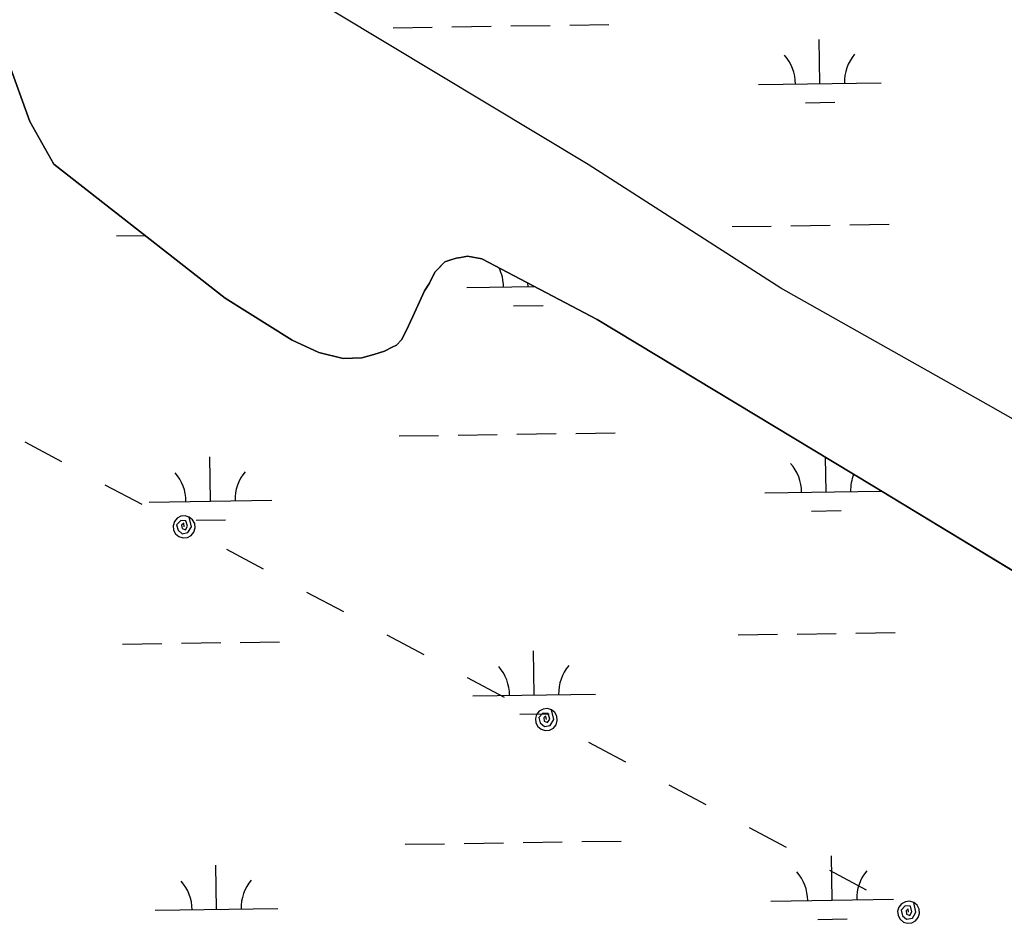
# Model space of a CAD drawing. Extents: x 3807117 to 3845308, y 337856 to 363736.
# Drawn here: x 3829157 to 3829959, y 354265 to 355001 of the extents above; entities that cross this region are included whole.
import ezdxf

# ---------------------------------------------------------------- set-up
doc = ezdxf.new("R2010")
doc.units = 0
for name, color, linetype in [('V-TOPO-SHOR', 7, 'Continuous'), ('V-UTIL-LINE', 7, 'Continuous'), ('V-WETL-SWMP', 7, 'Continuous')]:
    doc.layers.add(name, color=color, linetype=linetype)

msp = doc.modelspace()

# ---------------------------------------------------------------- linework, layer by layer
at = {"layer": 'V-TOPO-SHOR'}
for points in [[(3830542.84, 354355.65), (3830528.78, 354357.4), (3830498.41, 354368.66), (3830418.52, 354410.99), (3830292.22, 354484.98), (3830119.54, 354589.09), (3829946.47, 354687.47), (3829777.1, 354782.82), (3829620.08, 354883.63), (3829414.77, 355006.73), (3829209.46, 355130.34), (3828961.49, 355280)], [(3829147.03, 354968.14), (3829164.79, 354918.64), (3829184.29, 354883.73), (3829323.99, 354774.61), (3829378.82, 354740.51), (3829400.47, 354730.36), (3829420.31, 354725.61), (3829435.36, 354725.96), (3829445.16, 354728.77), (3829453.92, 354731.57), (3829460.08, 354734.82), (3829463.68, 354736.46), (3829467.74, 354740.71), (3829471.73, 354748.07), (3829477.18, 354759.62), (3829486.57, 354780.6), (3829490.58, 354786.92), (3829495.05, 354795.85), (3829497.08, 354797.97), (3829503.17, 354804.34), (3829507.29, 354805.48), (3829512.45, 354807.15), (3829516.07, 354807.75), (3829521.76, 354808.92), (3829533.23, 354806.58), (3829627.3, 354757.3), (3829852.1, 354621.67), (3830024.79, 354517.05)]]:
    msp.add_lwpolyline(points, dxfattribs=at)
at = {"layer": 'V-UTIL-LINE'}
for points in [[(3829160.64, 354657.46), (3829190.7, 354641.47)], [(3829226.07, 354622.67), (3829256.13, 354606.68)], [(3829290.61, 354588.35), (3829290.27, 354591.21), (3829288.54, 354589.66), (3829288.93, 354586.94), (3829291.65, 354585.86), (3829293.38, 354588.78), (3829292.12, 354593.3), (3829287.86, 354593.55), (3829284.52, 354590.02), (3829285.64, 354585.58), (3829289.03, 354582.67), (3829293.76, 354583.64), (3829296.62, 354588.34), (3829294.83, 354596.3), (3829291.47, 354597.31), (3829287.98, 354596.96), (3829284.88, 354595.29), (3829282.66, 354592.58), (3829281.65, 354589.21), (3829282, 354585.72), (3829283.66, 354582.62), (3829286.38, 354580.4), (3829289.75, 354579.39), (3829293.24, 354579.74), (3829296.33, 354581.41), (3829298.56, 354584.12), (3829299.57, 354587.49), (3829299.22, 354590.98), (3829297.55, 354594.08), (3829294.83, 354596.3)], [(3829325.09, 354570.02), (3829355.15, 354554.03)], [(3829390.51, 354535.23), (3829420.57, 354519.24)], [(3829455.94, 354500.44), (3829486, 354484.45)], [(3829521.36, 354465.65), (3829551.42, 354449.66)], [(3829585.9, 354431.33), (3829585.57, 354434.18), (3829583.83, 354432.64), (3829584.22, 354429.92), (3829586.94, 354428.84), (3829588.68, 354431.76), (3829587.42, 354436.28), (3829583.16, 354436.53), (3829579.81, 354433), (3829580.93, 354428.56), (3829584.33, 354425.65), (3829589.06, 354426.62), (3829591.92, 354431.32), (3829590.13, 354439.27), (3829586.77, 354440.29), (3829583.27, 354439.93), (3829580.18, 354438.27), (3829577.96, 354435.55), (3829576.95, 354432.19), (3829577.3, 354428.7), (3829578.96, 354425.6), (3829581.68, 354423.38), (3829585.04, 354422.37), (3829588.54, 354422.72), (3829591.63, 354424.38), (3829593.85, 354427.1), (3829594.86, 354430.47), (3829594.51, 354433.96), (3829592.85, 354437.05), (3829590.13, 354439.27)], [(3829620.39, 354412.99), (3829650.45, 354397.01)], [(3829685.81, 354378.2), (3829715.87, 354362.22)], [(3829751.23, 354343.41), (3829781.29, 354327.43)], [(3829816.66, 354308.62), (3829846.72, 354292.64)], [(3829881.2, 354274.31), (3829880.87, 354277.16), (3829879.13, 354275.62), (3829879.52, 354272.9), (3829882.24, 354271.82), (3829883.97, 354274.74), (3829882.71, 354279.25), (3829878.45, 354279.51), (3829875.11, 354275.97), (3829876.23, 354271.53), (3829879.62, 354268.63), (3829884.35, 354269.6), (3829887.22, 354274.3), (3829885.43, 354282.25), (3829882.06, 354283.26), (3829878.57, 354282.91), (3829875.48, 354281.25), (3829873.25, 354278.53), (3829872.24, 354275.17), (3829872.59, 354271.67), (3829874.25, 354268.58), (3829876.98, 354266.36), (3829880.34, 354265.35), (3829883.83, 354265.7), (3829886.93, 354267.36), (3829889.15, 354270.08), (3829890.16, 354273.44), (3829889.81, 354276.94), (3829888.15, 354280.03), (3829885.43, 354282.25)]]:
    msp.add_lwpolyline(points, dxfattribs=at)
at = {"layer": 'V-WETL-SWMP'}
for p, q in [((3829604.93, 354997.15), (3829636.92, 354997.63)), ((3829460.94, 354994.99), (3829492.94, 354995.47)), ((3829508.94, 354995.71), (3829540.93, 354996.19)), ((3829556.93, 354996.43), (3829588.93, 354996.91)), ((3829808.98, 354949.46), (3829808.44, 354985.45)), ((3829164.79, 354918.64), (3829147.03, 354968.14)), ((3829758.98, 354948.71), (3829858.97, 354950.2)), ((3829797.21, 354933.85), (3829821.21, 354934.21)), ((3829184.29, 354883.73), (3829164.79, 354918.64)), ((3829323.99, 354774.61), (3829184.29, 354883.73)), ((3829737.31, 354832.94), (3829769.3, 354833.42)), ((3829785.3, 354833.66), (3829817.3, 354834.14)), ((3829833.3, 354834.38), (3829865.29, 354834.85)), ((3829235.46, 354825.42), (3829258.5, 354825.76)), ((3829503.17, 354804.34), (3829495.05, 354795.85)), ((3829507.29, 354805.48), (3829503.17, 354804.34)), ((3829512.45, 354807.15), (3829507.29, 354805.48)), ((3829516.07, 354807.75), (3829512.45, 354807.15)), ((3829521.76, 354808.92), (3829516.07, 354807.75)), ((3829533.23, 354806.58), (3829521.76, 354808.92)), ((3829627.3, 354757.3), (3829533.23, 354806.58)), ((3829495.05, 354795.85), (3829490.58, 354786.92)), ((3829486.57, 354780.6), (3829477.18, 354759.62)), ((3829490.58, 354786.92), (3829486.57, 354780.6)), ((3829520.97, 354783.26), (3829576.17, 354784.09)), ((3829570.96, 354784.01), (3829570.92, 354786.84)), ((3829378.82, 354740.51), (3829323.99, 354774.61)), ((3829559.19, 354768.4), (3829583.19, 354768.76)), ((3829477.18, 354759.62), (3829471.73, 354748.07)), ((3829852.1, 354621.67), (3829627.3, 354757.3)), ((3829400.47, 354730.36), (3829378.82, 354740.51)), ((3829467.74, 354740.71), (3829463.68, 354736.46)), ((3829471.73, 354748.07), (3829467.74, 354740.71)), ((3829460.08, 354734.82), (3829453.92, 354731.57)), ((3829463.68, 354736.46), (3829460.08, 354734.82)), ((3829420.31, 354725.61), (3829400.47, 354730.36)), ((3829435.36, 354725.96), (3829420.31, 354725.61)), ((3829445.16, 354728.77), (3829435.36, 354725.96)), ((3829453.92, 354731.57), (3829445.16, 354728.77)), ((3829465.93, 354662.35), (3829497.92, 354662.83)), ((3829513.92, 354663.07), (3829545.92, 354663.55)), ((3829561.92, 354663.79), (3829593.91, 354664.27)), ((3829609.91, 354664.51), (3829641.91, 354664.99)), ((3829312.11, 354609.3), (3829311.57, 354645.3)), ((3829813.96, 354616.82), (3829813.54, 354644.93)), ((3830024.79, 354517.05), (3829852.1, 354621.67)), ((3829763.97, 354616.07), (3829858.99, 354617.49)), ((3829262.12, 354608.55), (3829362.11, 354610.05)), ((3829802.2, 354601.21), (3829826.19, 354601.57)), ((3829300.34, 354593.69), (3829324.34, 354594.05)), ((3829742.29, 354500.3), (3829774.29, 354500.78)), ((3829790.29, 354501.02), (3829822.28, 354501.5)), ((3829838.28, 354501.74), (3829870.28, 354502.22)), ((3829240.44, 354492.78), (3829272.44, 354493.26)), ((3829288.44, 354493.5), (3829320.43, 354493.98)), ((3829336.43, 354494.22), (3829368.43, 354494.7)), ((3829575.94, 354451.37), (3829575.4, 354487.37)), ((3829525.95, 354450.62), (3829625.94, 354452.12)), ((3829564.18, 354435.76), (3829588.17, 354436.12)), ((3829518.9, 354330.43), (3829550.9, 354330.91)), ((3829566.9, 354331.15), (3829598.9, 354331.63)), ((3829614.89, 354331.87), (3829646.89, 354332.35)), ((3829470.91, 354329.71), (3829502.91, 354330.19)), ((3829818.95, 354284.18), (3829818.41, 354320.18)), ((3829317.1, 354276.66), (3829316.56, 354312.66)), ((3829768.95, 354283.43), (3829868.94, 354284.93)), ((3829267.1, 354275.91), (3829367.09, 354277.41)), ((3829807.18, 354268.57), (3829831.18, 354268.93))]:
    msp.add_line(p, q, dxfattribs=at)
msp.add_lwpolyline([(3830542.84, 354355.65), (3830528.78, 354357.4), (3830498.41, 354368.66), (3830418.52, 354410.99), (3830292.22, 354484.98), (3830119.54, 354589.09), (3829946.47, 354687.47), (3829777.1, 354782.82), (3829620.08, 354883.64), (3829414.77, 355006.73), (3829209.46, 355130.35), (3828961.49, 355280)], dxfattribs=at)
for centre, start, end in [((3829864.21, 354950.76), 140.08653, 181.63019), ((3829753.73, 354949.1), 0.08653, 41.63019), ((3829515.72, 354783.66), 0.08653, 26.13396), ((3829758.72, 354616.47), 0.08653, 41.63019), ((3829256.87, 354608.95), 0.08653, 41.63019), ((3829367.34, 354610.6), 140.08653, 181.63019), ((3829869.19, 354618.12), 158.35633, 181.63019), ((3829631.17, 354452.67), 140.08653, 181.63019), ((3829520.7, 354451.02), 0.08653, 41.63019), ((3829763.7, 354283.83), 0.08653, 41.63019), ((3829874.18, 354285.48), 140.08653, 181.63019), ((3829261.85, 354276.31), 0.08653, 41.63019), ((3829372.33, 354277.96), 140.08653, 181.63019)]:
    msp.add_arc(centre, 35.25, start, end, dxfattribs=at)

doc.saveas('drawing.dxf')
